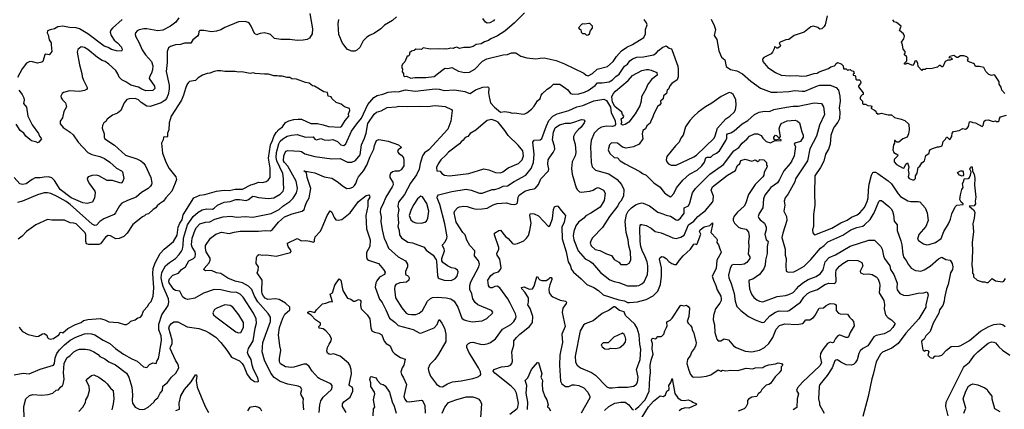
# Model space of a CAD drawing. Extents: x 1678759 to 1859541, y 384609 to 522867.
# Tile 302 of 466: x 1760663 to 1772378, y 477622 to 482252. Entities that reach past the tile are written whole.
import ezdxf

# ---------------------------------------------------------------- set-up
doc = ezdxf.new("R2010")
doc.units = 0

msp = doc.modelspace()

# ---------------------------------------------------------------- linework, layer by layer
at = {"layer": '0CON20XD'}
for points in [[(1766670, 482335), (1766551, 482215), (1766434, 482115), (1766349, 482061), (1766267, 482025), (1766242, 482005), (1766195, 481990), (1766155, 481964), (1766094, 481956), (1766060, 481935), (1766015, 481923), (1765947, 481923), (1765895, 481912), (1765865, 481927), (1765835, 481918), (1765825, 481912), (1765794, 481916), (1765745, 481902), (1765725, 481908), (1765705, 481902), (1765645, 481907), (1765545, 481902), (1765465, 481918), (1765442, 481898), (1765378, 481902), (1765355, 481888), (1765325, 481880), (1765302, 481858), (1765300, 481835), (1765285, 481820), (1765272, 481818), (1765245, 481750), (1765217, 481723), (1765208, 481705), (1765208, 481685), (1765218, 481665), (1765212, 481632), (1765230, 481615), (1765228, 481595), (1765232, 481585), (1765245, 481578), (1765265, 481583), (1765315, 481559)], [(1762558, 482275), (1762521, 482225), (1762455, 482176), (1762365, 482129), (1762305, 482121), (1762175, 482145), (1762140, 482145), (1762085, 482133), (1762061, 482119), (1762040, 482095), (1762038, 482075), (1762045, 482047), (1762080, 481985), (1762118, 481895), (1762160, 481835), (1762230, 481755), (1762245, 481705), (1762242, 481658), (1762231, 481619), (1762206, 481575), (1762204, 481555), (1762265, 481464), (1762271, 481435), (1762245, 481412), (1762165, 481408), (1762115, 481425), (1762075, 481450), (1761985, 481475), (1761925, 481514), (1761876, 481536), (1761848, 481568), (1761831, 481611), (1761807, 481647), (1761723, 481725), (1761681, 481755), (1761645, 481769), (1761587, 481805), (1761475, 481900), (1761435, 481922), (1761395, 481930), (1761355, 481899), (1761346, 481865), (1761374, 481715), (1761402, 481615), (1761406, 481576), (1761423, 481533), (1761466, 481445), (1761467, 481433), (1761458, 481422), (1761435, 481410), (1761375, 481401), (1761255, 481409), (1761185, 481388), (1761166, 481374), (1761154, 481345), (1761156, 481325), (1761171, 481301), (1761206, 481266), (1761220, 481215), (1761188, 481162), (1761173, 481087), (1761144, 481045), (1761146, 481015), (1761181, 480971), (1761265, 480917), (1761298, 480885), (1761358, 480795), (1761475, 480676), (1761520, 480650), (1761615, 480625), (1761673, 480603), (1761735, 480558), (1761815, 480489), (1761875, 480456), (1761885, 480443), (1761900, 480365), (1761891, 480335), (1761875, 480313), (1761865, 480310), (1761767, 480343), (1761702, 480342), (1761605, 480396), (1761575, 480404), (1761525, 480402), (1761476, 480385), (1761464, 480365), (1761468, 480345), (1761492, 480302), (1761555, 480215), (1761560, 480195), (1761554, 480136), (1761527, 480085), (1761465, 480068), (1761415, 480074), (1761275, 480137), (1761145, 480235), (1761075, 480341), (1761043, 480373), (1761005, 480383), (1760955, 480382), (1760905, 480373), (1760845, 480373), (1760811, 480355), (1760738, 480302), (1760695, 480294), (1760665, 480302), (1760595, 480376)], [(1764114, 482325), (1764148, 482145), (1764143, 482085), (1764112, 482035), (1764085, 482019), (1764035, 482008), (1763965, 482006), (1763876, 482016), (1763768, 482018), (1763695, 482030), (1763645, 482076), (1763625, 482086), (1763575, 482095), (1763525, 482090), (1763501, 482079), (1763485, 482074), (1763457, 482087), (1763416, 482176), (1763397, 482207), (1763380, 482220), (1763345, 482232), (1763266, 482226), (1763105, 482159), (1763057, 482133), (1763003, 482117), (1762945, 482110), (1762855, 482126), (1762805, 482123), (1762796, 482114), (1762792, 482078), (1762779, 482055), (1762722, 482015), (1762697, 481973), (1762625, 481974), (1762575, 481959), (1762515, 481952), (1762458, 481935), (1762435, 481918), (1762416, 481875), (1762419, 481745), (1762405, 481635), (1762443, 481475), (1762442, 481428), (1762431, 481365), (1762410, 481315), (1762395, 481295), (1762345, 481263), (1762215, 481222), (1762176, 481226), (1762109, 481269), (1762075, 481299), (1762035, 481316), (1761965, 481312), (1761937, 481305), (1761904, 481265), (1761865, 481174), (1761825, 481141), (1761765, 481118), (1761705, 481072), (1761686, 481044), (1761664, 481026), (1761649, 480995), (1761643, 480965), (1761669, 480895), (1761668, 480855), (1761677, 480835), (1761791, 480761), (1761923, 480643), (1762057, 480597), (1762104, 480574), (1762132, 480552), (1762155, 480525), (1762222, 480375), (1762236, 480315), (1762232, 480295), (1762219, 480275), (1762190, 480245), (1762112, 480198), (1762047, 480143), (1761945, 480104), (1761879, 480071), (1761850, 480040), (1761801, 479955), (1761785, 479939), (1761663, 479887), (1761616, 479854), (1761575, 479810), (1761555, 479807), (1761525, 479822), (1761265, 480055), (1761215, 480093), (1761110, 480150), (1761035, 480186), (1760995, 480194), (1760955, 480193), (1760875, 480172), (1760695, 480097), (1760635, 480081)], [(1761880, 482255), (1761765, 482152), (1761745, 482125), (1761740, 482105), (1761750, 482065), (1761785, 482011), (1761826, 481976), (1761872, 481925), (1761882, 481895), (1761875, 481880), (1761815, 481882), (1761755, 481900), (1761715, 481924), (1761669, 481939), (1761475, 482085), (1761375, 482143), (1761335, 482155), (1761255, 482158), (1761175, 482175), (1761115, 482168), (1761075, 482146), (1761025, 482134), (1760995, 482120), (1760989, 482095), (1761002, 482072), (1761012, 482015), (1761036, 481976), (1761039, 481955), (1761044, 481875), (1761035, 481857), (1761014, 481836), (1760975, 481841), (1760963, 481835), (1760937, 481755), (1760925, 481747), (1760875, 481737), (1760815, 481753), (1760785, 481754), (1760743, 481737), (1760690, 481670), (1760638, 481565)], [(1765145, 482286), (1765098, 482242), (1765005, 482188), (1764959, 482145), (1764885, 482092), (1764825, 482065), (1764795, 482044), (1764750, 482000), (1764708, 481922), (1764675, 481889), (1764652, 481878), (1764615, 481878), (1764565, 481900), (1764505, 481975), (1764459, 482075), (1764451, 482205), (1764459, 482255)], [(1765315, 481559), (1765365, 481567), (1765495, 481564), (1765595, 481579), (1765704, 481666), (1765725, 481676), (1765755, 481674), (1765805, 481684), (1765885, 481641), (1765955, 481626), (1766015, 481630), (1766077, 481663), (1766171, 481759), (1766221, 481789), (1766416, 481834), (1766465, 481840), (1766515, 481860), (1766565, 481858), (1766625, 481818), (1766695, 481798), (1766805, 481789), (1766855, 481797), (1766905, 481798), (1767045, 481769), (1767145, 481729), (1767376, 481616), (1767402, 481592), (1767425, 481584), (1767477, 481615), (1767535, 481663), (1767655, 481697), (1767724, 481756), (1767765, 481815), (1767825, 481882), (1767885, 481928), (1767955, 481959), (1768088, 482042), (1768109, 482085), (1768110, 482135), (1768127, 482193), (1768121, 482215), (1768094, 482255)], [(1766314, 482256), (1766299, 482241), (1766255, 482215), (1766225, 482213), (1766206, 482225), (1766175, 482266)], [(1768890, 482260), (1768924, 482185), (1768942, 482135), (1768926, 482065), (1768956, 482016), (1768982, 481882), (1769015, 481808), (1769053, 481775), (1769070, 481695), (1769122, 481662), (1769195, 481646), (1769265, 481608), (1769361, 481521), (1769477, 481437), (1769605, 481391), (1769675, 481390), (1769815, 481398), (1769885, 481413), (1769973, 481403), (1770005, 481405), (1770155, 481466), (1770185, 481473), (1770305, 481473), (1770376, 481445)], [(1770272, 482298), (1770245, 482192), (1770235, 482173), (1770206, 482144), (1770185, 482141), (1770158, 482158), (1770106, 482174), (1770075, 482166), (1769995, 482106), (1769877, 482063), (1769815, 482019), (1769780, 482015), (1769710, 481985), (1769700, 481975), (1769716, 481946), (1769713, 481935), (1769684, 481914), (1769673, 481913), (1769658, 481928), (1769645, 481930), (1769640, 481905), (1769618, 481865), (1769605, 481848), (1769518, 481802), (1769502, 481785), (1769506, 481755), (1769565, 481685), (1769655, 481624), (1769725, 481595), (1769827, 481587), (1769905, 481590), (1769969, 481581), (1770025, 481585), (1770115, 481614), (1770152, 481618), (1770175, 481634), (1770285, 481671), (1770315, 481692), (1770357, 481703), (1770370, 481715), (1770375, 481730), (1770395, 481742), (1770437, 481727), (1770462, 481705), (1770465, 481670), (1770495, 481668), (1770515, 481650), (1770523, 481657), (1770545, 481660), (1770555, 481650), (1770585, 481640), (1770590, 481615), (1770580, 481605), (1770580, 481595), (1770598, 481588), (1770608, 481578), (1770612, 481545), (1770625, 481538), (1770655, 481538), (1770665, 481530), (1770670, 481515), (1770667, 481495), (1770642, 481465), (1770642, 481455), (1770700, 481385), (1770700, 481365), (1770685, 481360), (1770670, 481345), (1770662, 481325), (1770665, 481310), (1770690, 481285), (1770690, 481255), (1770698, 481248), (1770725, 481250), (1770755, 481232), (1770798, 481228), (1770800, 481215), (1770792, 481202), (1770835, 481178), (1770848, 481165), (1770855, 481140), (1770865, 481140), (1770875, 481130), (1770915, 481142), (1770998, 481122), (1771035, 481122), (1771072, 481092), (1771152, 481072), (1771194, 481054), (1771242, 481012), (1771248, 480945), (1771238, 480895), (1771222, 480858), (1771172, 480835), (1771125, 480798), (1771098, 480798), (1771080, 480815), (1771070, 480815), (1771070, 480785), (1771058, 480765), (1771053, 480705), (1771063, 480675), (1771112, 480645), (1771109, 480631), (1771071, 480595), (1771066, 480585), (1771069, 480565), (1771095, 480530), (1771175, 480486), (1771185, 480490), (1771206, 480535), (1771225, 480552), (1771244, 480505), (1771235, 480465), (1771243, 480425), (1771235, 480383), (1771245, 480366), (1771265, 480356), (1771285, 480348)], [(1772384, 481375), (1772347, 481415), (1772342, 481452), (1772319, 481485), (1772318, 481515), (1772305, 481534), (1772265, 481592), (1772255, 481598), (1772225, 481590), (1772195, 481602), (1772157, 481635), (1772134, 481684), (1772085, 481698), (1772036, 481696), (1772024, 481724), (1772012, 481732), (1771947, 481757), (1771940, 481775), (1771950, 481785), (1771950, 481795), (1771933, 481813), (1771895, 481823), (1771855, 481823), (1771825, 481802), (1771815, 481802), (1771776, 481826), (1771730, 481815), (1771720, 481805), (1771745, 481800), (1771760, 481785), (1771735, 481772), (1771705, 481770), (1771674, 481756), (1771645, 481692), (1771635, 481692), (1771615, 481710), (1771605, 481710), (1771585, 481688), (1771505, 481668), (1771448, 481672), (1771435, 481662), (1771405, 481660), (1771395, 481650), (1771352, 481695), (1771350, 481735), (1771335, 481762), (1771315, 481760), (1771307, 481733), (1771285, 481710), (1771235, 481732), (1771218, 481732), (1771206, 481724), (1771190, 481725), (1771190, 481735), (1771217, 481763), (1771220, 481805), (1771216, 481816), (1771190, 481835), (1771190, 481845), (1771200, 481855), (1771200, 481875), (1771173, 481903), (1771167, 481955), (1771153, 481985), (1771183, 482025), (1771189, 482055), (1771178, 482085), (1771132, 482125), (1771150, 482175), (1771095, 482218), (1771067, 482227), (1771053, 482253)], [(1767408, 482068), (1767425, 482072), (1767442, 482085), (1767456, 482124), (1767478, 482152), (1767477, 482175), (1767446, 482206), (1767435, 482209), (1767385, 482198), (1767365, 482203), (1767348, 482195), (1767313, 482155), (1767325, 482140), (1767338, 482138), (1767343, 482103), (1767358, 482088), (1767387, 482087), (1767408, 482068)], [(1764675, 481014), (1764729, 481081), (1764805, 481245), (1764875, 481329), (1764915, 481350), (1764985, 481366), (1765045, 481391), (1765125, 481400), (1765165, 481395), (1765255, 481420), (1765368, 481402), (1765605, 481430), (1765655, 481427), (1765715, 481411), (1765835, 481419), (1765958, 481398), (1766005, 481378), (1766024, 481376), (1766085, 481419), (1766175, 481451), (1766227, 481453), (1766239, 481449), (1766246, 481436), (1766242, 481385), (1766248, 481335), (1766266, 481266), (1766312, 481212), (1766385, 481153), (1766435, 481161), (1766482, 481155), (1766525, 481140), (1766555, 481146), (1766655, 481131), (1766675, 481133), (1766695, 481144), (1766751, 481189), (1766784, 481225), (1766825, 481290), (1766855, 481317), (1766869, 481355), (1766884, 481375), (1766937, 481425), (1766984, 481456), (1767015, 481488), (1767088, 481488), (1767185, 481419), (1767217, 481377), (1767245, 481368), (1767315, 481372), (1767385, 481392), (1767425, 481413), (1767509, 481471), (1767536, 481504), (1767595, 481503), (1767675, 481515), (1767715, 481537), (1767755, 481578), (1767795, 481605), (1767859, 481701), (1767895, 481725), (1767924, 481765), (1767955, 481788), (1768007, 481807), (1768085, 481812), (1768205, 481835), (1768235, 481853), (1768264, 481886), (1768316, 481925), (1768355, 481943), (1768390, 481915), (1768419, 481905), (1768428, 481888), (1768492, 481702), (1768498, 481665), (1768498, 481572), (1768484, 481536), (1768424, 481495), (1768399, 481465), (1768383, 481427), (1768365, 481418), (1768360, 481375), (1768323, 481347), (1768318, 481312), (1768287, 481285), (1768292, 481255), (1768275, 481238), (1768254, 481225), (1768208, 481135), (1768194, 481086), (1768175, 481060), (1768166, 481024), (1768125, 480993), (1768108, 480955), (1768078, 480935), (1768071, 480895), (1768077, 480835), (1768035, 480774), (1767965, 480740), (1767877, 480727), (1767835, 480739), (1767775, 480786), (1767705, 480787), (1767680, 480765), (1767666, 480706), (1767685, 480664), (1767735, 480616), (1767775, 480612), (1767809, 480575), (1767865, 480539), (1768040, 480450), (1768075, 480423), (1768115, 480404), (1768208, 480315), (1768285, 480261), (1768303, 480235), (1768335, 480196), (1768365, 480171), (1768405, 480149), (1768415, 480150), (1768445, 480186), (1768479, 480255), (1768555, 480347), (1768634, 480415), (1768725, 480466), (1768780, 480515), (1768810, 480560), (1768828, 480612), (1768842, 480618), (1768885, 480619), (1768913, 480647), (1768953, 480667), (1768988, 480695), (1769065, 480815), (1769075, 480845), (1769076, 480885), (1769083, 480897), (1769125, 480908), (1769165, 480932), (1769258, 481015), (1769327, 481053), (1769405, 481124), (1769462, 481155), (1769525, 481164), (1769585, 481162), (1769635, 481184), (1769785, 481214), (1769865, 481224), (1769925, 481223), (1770115, 481264), (1770205, 481256), (1770228, 481215), (1770239, 481125), (1770180, 481000), (1770142, 480868), (1770066, 480716), (1770035, 480575), (1769892, 480362), (1769884, 480325), (1769806, 480184), (1769769, 480135), (1769759, 480095), (1769766, 480046), (1769756, 479975), (1769785, 479915), (1769791, 479865), (1769742, 479715), (1769733, 479665), (1769769, 479525), (1769770, 479455), (1769784, 479415), (1769778, 479325), (1769784, 479265), (1769805, 479250), (1769875, 479256), (1769915, 479274), (1769995, 479324), (1770078, 479402), (1770192, 479538), (1770235, 479568), (1770278, 479612), (1770457, 479693), (1770554, 479755), (1770623, 479783), (1770695, 479800), (1770715, 479813), (1770781, 479879), (1770830, 479955), (1770887, 480093), (1770898, 480102), (1770915, 480102), (1771004, 480034), (1771030, 480005), (1771046, 479975), (1771058, 479935), (1771067, 479857), (1771103, 479815), (1771104, 479745), (1771147, 479625), (1771158, 479575), (1771169, 479465), (1771184, 479424), (1771211, 479391), (1771235, 479345), (1771271, 479301), (1771323, 479273), (1771356, 479266), (1771385, 479264), (1771425, 479279), (1771495, 479322), (1771595, 479412), (1771635, 479428), (1771682, 479402), (1771735, 479394), (1771756, 479355), (1771764, 479315), (1771762, 479285), (1771738, 479245), (1771710, 479105), (1771689, 479055), (1771666, 478945), (1771664, 478905), (1771646, 478855), (1771608, 478805), (1771598, 478765), (1771530, 478645), (1771495, 478547), (1771446, 478494), (1771426, 478455), (1771397, 478435), (1771393, 478425), (1771407, 478327), (1771425, 478312), (1771446, 478324), (1771469, 478319), (1771479, 478305), (1771470, 478265), (1771495, 478238), (1771529, 478231), (1771540, 478235), (1771540, 478245), (1771555, 478258), (1771595, 478252), (1771636, 478264), (1771690, 478325), (1771745, 478366), (1771839, 478371), (1771861, 478379), (1771965, 478441), (1772095, 478549), (1772195, 478605), (1772252, 478628), (1772325, 478636), (1772365, 478624), (1772387, 478607)], [(1761025, 478457), (1761065, 478464), (1761130, 478505), (1761145, 478536), (1761155, 478539), (1761175, 478530), (1761235, 478581), (1761325, 478630), (1761395, 478653), (1761423, 478677), (1761475, 478690), (1761620, 478700), (1761674, 478684), (1761725, 478661), (1761835, 478654), (1761911, 478631), (1761935, 478630), (1761962, 478645), (1761985, 478668), (1762035, 478686), (1762070, 478710), (1762100, 478715), (1762116, 478735), (1762137, 478793), (1762185, 478842), (1762205, 478878), (1762228, 478902), (1762249, 478965), (1762260, 479065), (1762245, 479235), (1762252, 479295), (1762273, 479363), (1762333, 479475), (1762383, 479525), (1762494, 479616), (1762537, 479693), (1762550, 479785), (1762567, 479833), (1762594, 479875), (1762609, 479935), (1762736, 480135), (1762805, 480167), (1762865, 480174), (1763005, 480215), (1763095, 480225), (1763155, 480224), (1763225, 480239), (1763315, 480238), (1763411, 480289), (1763455, 480303), (1763505, 480320), (1763555, 480319), (1763595, 480330), (1763619, 480345), (1763641, 480375), (1763642, 480488), (1763623, 480605), (1763648, 480765), (1763672, 480815), (1763687, 480865), (1763715, 480911), (1763744, 480946), (1763789, 480981), (1763825, 481029), (1763865, 481050), (1763925, 481066), (1763975, 481072), (1764015, 481069), (1764125, 481020), (1764207, 481017), (1764273, 481003), (1764335, 480983), (1764475, 480974), (1764492, 480985), (1764535, 481054), (1764577, 481105), (1764573, 481135), (1764590, 481175), (1764585, 481198), (1764526, 481216), (1764487, 481247), (1764429, 481269), (1764378, 481315), (1764370, 481335), (1764332, 481345), (1764325, 481388), (1764280, 481395), (1764171, 481461), (1764145, 481467), (1764105, 481500), (1764065, 481507), (1763956, 481546), (1763901, 481551), (1763875, 481567), (1763845, 481567), (1763785, 481583), (1763745, 481580), (1763725, 481587), (1763685, 481587), (1763625, 481607), (1763576, 481604), (1763465, 481613), (1763445, 481620), (1763405, 481614), (1763305, 481633), (1763265, 481627), (1763225, 481637), (1763105, 481637), (1763055, 481646), (1763015, 481643), (1762975, 481637), (1762925, 481617), (1762895, 481613), (1762836, 481594), (1762785, 481561), (1762755, 481531), (1762685, 481517), (1762666, 481504), (1762650, 481480), (1762637, 481433), (1762613, 481355), (1762586, 481295), (1762466, 481105), (1762443, 481025), (1762437, 480945), (1762421, 480905), (1762420, 480865), (1762415, 480858), (1762385, 480862), (1762372, 480855), (1762370, 480825), (1762351, 480785), (1762362, 480665), (1762405, 480552), (1762443, 480483), (1762520, 480385), (1762527, 480355), (1762512, 480308), (1762474, 480215), (1762403, 480137), (1762375, 480095), (1762325, 480064), (1762300, 480040), (1762284, 480016), (1762249, 479995), (1762195, 479944), (1762165, 479937), (1762149, 479921), (1762125, 479911), (1762010, 479820), (1761941, 479715), (1761900, 479675), (1761845, 479650), (1761806, 479646), (1761745, 479682), (1761715, 479688), (1761685, 479666), (1761625, 479589), (1761605, 479581), (1761535, 479579), (1761485, 479579), (1761459, 479589), (1761451, 479615), (1761449, 479695), (1761440, 479720), (1761335, 479826), (1761305, 479835), (1761265, 479838), (1761195, 479869), (1761045, 479868), (1760995, 479879), (1760855, 479814), (1760744, 479736), (1760691, 479679), (1760645, 479643)], [(1767835, 480998), (1767823, 481005), (1767820, 481015), (1767829, 481035), (1767821, 481075), (1767847, 481095), (1767850, 481105), (1767834, 481125), (1767829, 481155), (1767745, 481220), (1767715, 481274), (1767710, 481335), (1767725, 481370), (1767752, 481405), (1767902, 481528), (1767955, 481591), (1768065, 481647), (1768120, 481660), (1768145, 481659), (1768175, 481654), (1768244, 481624), (1768247, 481595), (1768180, 481540), (1768133, 481477), (1768118, 481435), (1768063, 481335), (1768058, 481285), (1768040, 481230), (1767987, 481133), (1767911, 481035), (1767865, 481005), (1767835, 480998)], [(1760654, 481415), (1760690, 481365), (1760710, 481325), (1760717, 481295), (1760707, 481255), (1760742, 481212), (1760759, 481105), (1760811, 481001), (1760885, 480900), (1760897, 480867), (1760922, 480835), (1760890, 480795), (1760875, 480790), (1760867, 480797), (1760805, 480814), (1760785, 480829), (1760735, 480869), (1760711, 480905), (1760667, 480937), (1760619, 481009)], [(1770376, 481445), (1770407, 481415), (1770423, 481345), (1770427, 481285), (1770415, 481205), (1770422, 481155), (1770417, 481073), (1770399, 481035), (1770358, 480985), (1770342, 480955), (1770316, 480875), (1770307, 480775), (1770286, 480715), (1770252, 480655), (1770229, 480571), (1770193, 480497), (1770123, 480395), (1770118, 480185), (1770122, 480048), (1770107, 479937), (1770107, 479793), (1770096, 479755), (1770099, 479719), (1770115, 479698), (1770125, 479697), (1770325, 479775), (1770435, 479837), (1770510, 479870), (1770558, 479905), (1770629, 479935), (1770659, 479955), (1770715, 480020), (1770748, 480092), (1770760, 480135), (1770762, 480225), (1770771, 480299), (1770799, 480405), (1770815, 480435), (1770825, 480442), (1770845, 480441), (1770875, 480423), (1770996, 480336), (1771035, 480301), (1771114, 480184), (1771142, 480152), (1771230, 480100), (1771265, 480092), (1771355, 480091), (1771375, 480086), (1771437, 480017), (1771459, 479955), (1771471, 479865), (1771445, 479794), (1771362, 479698), (1771346, 479645), (1771358, 479628), (1771415, 479590), (1771455, 479578), (1771485, 479579), (1771560, 479605), (1771625, 479652), (1771660, 479735), (1771714, 479826), (1771738, 479882), (1771755, 479945), (1771795, 480028), (1771815, 480047), (1771890, 480055), (1771890, 480065), (1771864, 480085), (1771850, 480115), (1771855, 480170), (1771871, 480235), (1771887, 480257), (1771882, 480305), (1771897, 480333), (1771900, 480360), (1771947, 480363), (1771963, 480375), (1771976, 480405), (1771983, 480445), (1771967, 480475), (1771974, 480495), (1771985, 480504), (1771995, 480502), (1772001, 480451), (1772018, 480415), (1772028, 480365), (1772023, 480285), (1772041, 480145), (1772031, 480095), (1772034, 480065), (1772029, 480051), (1772018, 480042), (1771960, 480035), (1772012, 479992), (1772027, 479965), (1772021, 479895), (1772003, 479825), (1772013, 479735), (1771994, 479604), (1772000, 479505), (1771990, 479335), (1772001, 479285), (1772001, 479241), (1772010, 479225), (1772013, 479195), (1772056, 479156), (1772115, 479138), (1772145, 479137), (1772167, 479127), (1772185, 479130)], [(1763955, 480195), (1763966, 480225), (1763968, 480252), (1763952, 480335), (1763855, 480510), (1763812, 480555), (1763801, 480575), (1763805, 480635), (1763820, 480675), (1763832, 480688), (1763855, 480698), (1763995, 480690), (1764015, 480684), (1764055, 480660), (1764175, 480625), (1764375, 480600), (1764475, 480603), (1764565, 480558), (1764615, 480559), (1764660, 480580), (1764712, 480645), (1764730, 480765), (1764766, 480844), (1764784, 480904), (1764803, 481017), (1764881, 481129), (1764907, 481153), (1764965, 481170), (1765035, 481208), (1765143, 481217), (1765175, 481226), (1765275, 481219), (1765425, 481226), (1765515, 481220), (1765605, 481232), (1765725, 481222), (1765801, 481185), (1765809, 481175), (1765791, 481045), (1765755, 480953), (1765529, 480705), (1765480, 480670), (1765455, 480635), (1765429, 480545), (1765416, 480475), (1765383, 480407), (1765311, 480309), (1765243, 480175), (1765168, 480085), (1765160, 480035), (1765172, 479995), (1765162, 479935), (1765170, 479835), (1765163, 479795), (1765178, 479745), (1765182, 479695), (1765205, 479659), (1765280, 479610), (1765335, 479599), (1765475, 479549), (1765499, 479515), (1765582, 479452), (1765617, 479397), (1765621, 479381), (1765635, 479210), (1765642, 479185), (1765654, 479175), (1765715, 479157), (1765795, 479151), (1765845, 479175), (1765868, 479205), (1765878, 479255), (1765871, 479275), (1765845, 479295), (1765800, 479305), (1765754, 479325), (1765697, 479365), (1765686, 479385), (1765686, 479415), (1765719, 479505), (1765715, 479530), (1765693, 479563), (1765692, 479575), (1765725, 479612), (1765746, 479654), (1765748, 479672), (1765723, 479825), (1765661, 480055), (1765631, 480135), (1765633, 480155), (1765645, 480169), (1765805, 480211), (1765975, 480237), (1766035, 480228), (1766135, 480190), (1766165, 480190), (1766284, 480236), (1766315, 480236), (1766369, 480251), (1766415, 480275), (1766465, 480276), (1766545, 480330), (1766686, 480404), (1766749, 480485), (1766775, 480555), (1766784, 480655), (1766767, 480795), (1766785, 480822), (1766855, 480826), (1766875, 480842), (1766930, 480990), (1766960, 481055), (1767006, 481104), (1767057, 481133), (1767195, 481172), (1767292, 481218), (1767365, 481231), (1767495, 481288), (1767615, 481307), (1767645, 481291), (1767691, 481211), (1767702, 481145), (1767746, 481055), (1767750, 481005), (1767740, 480990), (1767715, 480982), (1767645, 480987), (1767585, 480974), (1767549, 480955), (1767497, 480905), (1767464, 480815), (1767455, 480745), (1767462, 480555), (1767475, 480503), (1767515, 480464), (1767671, 480421), (1767771, 480355), (1767825, 480294), (1767851, 480235), (1767846, 480154), (1767814, 480096), (1767794, 480075), (1767779, 480041), (1767682, 479915), (1767597, 479783), (1767479, 479661), (1767457, 479625), (1767452, 479598), (1767461, 479565), (1767510, 479520), (1767565, 479509), (1767645, 479469), (1767705, 479448), (1767735, 479403), (1767790, 479370), (1767815, 479344), (1767888, 479342), (1767915, 479357), (1767936, 479394), (1767932, 479495), (1767910, 479565), (1767903, 479635), (1767880, 479725), (1767868, 479855), (1767882, 479938), (1767904, 479975), (1767944, 480016), (1767990, 480050), (1768032, 480069), (1768065, 480076), (1768083, 480073), (1768155, 480040), (1768255, 479963), (1768316, 479946), (1768355, 479928), (1768405, 479919), (1768475, 479872), (1768495, 479870), (1768525, 479895), (1768568, 479952), (1768568, 480015), (1768619, 480041), (1768636, 480075), (1768667, 480193), (1768704, 480246), (1768873, 480415), (1769035, 480532), (1769161, 480695), (1769218, 480735), (1769258, 480785), (1769317, 480835), (1769345, 480867), (1769405, 480894), (1769446, 480894), (1769486, 480875), (1769506, 480845), (1769545, 480806), (1769595, 480789), (1769645, 480814), (1769722, 480815), (1769722, 480825), (1769705, 480833), (1769655, 480820), (1769634, 480834), (1769636, 480855), (1769655, 480880), (1769668, 480878), (1769695, 480850), (1769705, 480850), (1769716, 480866), (1769700, 480955), (1769706, 480985), (1769723, 481017), (1769795, 481049), (1769888, 481058), (1769918, 481048), (1769942, 481025), (1769970, 480920), (1769985, 480882), (1769985, 480855), (1769953, 480805), (1769887, 480785), (1769876, 480775), (1769895, 480745), (1769877, 480635), (1769851, 480575), (1769832, 480545), (1769754, 480455), (1769705, 480355), (1769678, 480315), (1769601, 480259), (1769528, 480165), (1769512, 480125), (1769504, 480015), (1769462, 479948), (1769450, 479915), (1769456, 479895), (1769475, 479873), (1769525, 479835), (1769544, 479785), (1769544, 479755), (1769530, 479705), (1769544, 479635), (1769564, 479624), (1769568, 479615), (1769556, 479555), (1769558, 479475), (1769536, 479395), (1769533, 479335), (1769515, 479293), (1769464, 479225), (1769385, 479169), (1769343, 479155), (1769338, 479145), (1769347, 479055), (1769370, 478990), (1769399, 478949), (1769435, 478921), (1769465, 478906), (1769505, 478900), (1769675, 478964), (1769775, 478975), (1769815, 478987), (1769865, 479010), (1769906, 479054), (1769933, 479087), (1769980, 479125), (1770045, 479163), (1770139, 479201), (1770190, 479235), (1770222, 479278), (1770245, 479375), (1770294, 479425), (1770371, 479459), (1770545, 479561), (1770765, 479630), (1770835, 479630), (1770908, 479555), (1770924, 479525), (1770940, 479445), (1770953, 479413), (1771015, 479325), (1771024, 479285), (1771065, 479225), (1771105, 479122), (1771099, 479065), (1771105, 479040), (1771135, 478998), (1771177, 478977), (1771225, 478974), (1771355, 479003), (1771415, 479006), (1771459, 479019), (1771474, 478984), (1771445, 478865), (1771443, 478835), (1771362, 478698), (1771206, 478525), (1771114, 478405), (1771040, 478350), (1770929, 478301), (1770905, 478275), (1770852, 478185), (1770819, 478035), (1770802, 477985), (1770760, 477775), (1770693, 477537)], [(1768415, 480522), (1768475, 480524), (1768685, 480622), (1768715, 480643), (1768924, 480846), (1768939, 480871), (1768967, 480965), (1769065, 481073), (1769111, 481105), (1769165, 481154), (1769179, 481181), (1769186, 481236), (1769182, 481305), (1769152, 481362), (1769131, 481381), (1769105, 481386), (1769010, 481340), (1768898, 481262), (1768822, 481218), (1768735, 481155), (1768683, 481107), (1768636, 481054), (1768585, 480978), (1768558, 480882), (1768530, 480845), (1768511, 480795), (1768465, 480754), (1768361, 480625), (1768356, 480585), (1768362, 480565), (1768381, 480541), (1768415, 480522)], [(1764045, 477615), (1764036, 477705), (1764038, 477745), (1764011, 477795), (1764009, 477815), (1764019, 477855), (1764003, 477883), (1763975, 477896), (1763855, 477920), (1763761, 477951), (1763690, 478000), (1763650, 478050), (1763577, 478207), (1763546, 478305), (1763554, 478416), (1763646, 478665), (1763645, 478715), (1763620, 478760), (1763495, 478899), (1763458, 478965), (1763425, 479045), (1763385, 479085), (1763315, 479125), (1763225, 479145), (1763140, 479180), (1763055, 479234), (1763005, 479244), (1762945, 479270), (1762875, 479269), (1762860, 479275), (1762854, 479285), (1762856, 479295), (1762918, 479362), (1762930, 479395), (1762927, 479417), (1762883, 479495), (1762873, 479535), (1762872, 479568), (1762931, 479655), (1762995, 479703), (1763065, 479727), (1763155, 479710), (1763215, 479728), (1763285, 479737), (1763505, 479740), (1763585, 479748), (1763647, 479743), (1763672, 479758), (1763741, 479845), (1763815, 479911), (1763905, 479946), (1764025, 479977), (1764046, 479995), (1764060, 480035), (1764075, 480079), (1764107, 480135), (1764127, 480245), (1764083, 480375), (1764074, 480434), (1764042, 480458), (1764175, 480433), (1764286, 480386), (1764375, 480368), (1764441, 480331), (1764515, 480268), (1764555, 480248), (1764595, 480249), (1764628, 480262), (1764648, 480282), (1764663, 480307), (1764677, 480355), (1764693, 480385), (1764754, 480455), (1764795, 480525), (1764833, 480627), (1764875, 480714), (1764884, 480756), (1764910, 480815), (1764935, 480829), (1765047, 480807), (1765170, 480765), (1765204, 480735), (1765164, 480705), (1765159, 480685), (1765175, 480664), (1765204, 480644), (1765218, 480628), (1765228, 480609), (1765235, 480575), (1765232, 480515), (1765203, 480467), (1765175, 480452), (1765125, 480452), (1765097, 480443), (1765076, 480425), (1765065, 480405), (1765065, 480375), (1765101, 480321), (1765105, 480290), (1765095, 480265), (1765018, 480145), (1764985, 480055), (1764956, 480004), (1764952, 479965), (1764962, 479905), (1764958, 479855), (1764975, 479755), (1765000, 479650), (1765017, 479625), (1765050, 479535), (1765165, 479434), (1765254, 479385), (1765278, 479345), (1765278, 479315), (1765255, 479260), (1765253, 479233), (1765259, 479219), (1765275, 479213), (1765290, 479200), (1765296, 479185), (1765291, 479155), (1765265, 479132), (1765185, 479123), (1765140, 479105), (1765127, 479085), (1765121, 479055), (1765136, 478945), (1765208, 478828), (1765263, 478765), (1765284, 478754), (1765325, 478747), (1765375, 478750), (1765416, 478765), (1765455, 478796), (1765515, 478906), (1765551, 478939), (1765575, 478951), (1765635, 478955), (1765738, 478945), (1765793, 478933), (1765833, 478905), (1765876, 478835), (1765925, 478703), (1765950, 478685), (1765975, 478676), (1766045, 478660), (1766167, 478673), (1766221, 478699), (1766290, 478765), (1766294, 478775), (1766275, 478794), (1766113, 478863), (1766082, 478892), (1766053, 478935), (1766043, 478995), (1766018, 479045), (1766019, 479095), (1766031, 479135), (1766125, 479315), (1766132, 479345), (1766121, 479385), (1766076, 479446), (1766077, 479505), (1766020, 479570), (1765983, 479633), (1765963, 479695), (1765935, 479725), (1765855, 479845), (1765834, 479955), (1765841, 479979), (1765871, 480015), (1765895, 480029), (1765945, 480038), (1765985, 480034), (1766045, 480012), (1766095, 480002), (1766166, 480004), (1766225, 480014), (1766298, 480052), (1766345, 480067), (1766455, 480075), (1766505, 480060), (1766555, 480054), (1766575, 480064), (1766584, 480076), (1766595, 480145), (1766607, 480165), (1766675, 480214), (1766735, 480235), (1766785, 480241), (1766799, 480251), (1766837, 480295), (1766865, 480361), (1766955, 480457), (1766958, 480475), (1766945, 480535), (1766952, 480585), (1766970, 480620), (1767012, 480675), (1767031, 480715), (1767028, 480748), (1767002, 480825), (1767014, 480915), (1767035, 480969), (1767085, 481004), (1767155, 481023), (1767215, 481024), (1767256, 481034), (1767347, 481066), (1767374, 481064), (1767387, 481045), (1767380, 481025), (1767343, 480975), (1767311, 480949), (1767271, 480905), (1767251, 480865), (1767251, 480835), (1767270, 480775), (1767281, 480675), (1767270, 480635), (1767235, 480565), (1767227, 480485), (1767237, 480415), (1767284, 480255), (1767295, 480235), (1767325, 480208), (1767345, 480202), (1767445, 480213), (1767485, 480225), (1767515, 480246), (1767545, 480257), (1767611, 480225), (1767629, 480189), (1767617, 480103), (1767570, 480025), (1767459, 479951), (1767400, 479920), (1767375, 479894), (1767310, 479845), (1767279, 479801), (1767255, 479735), (1767249, 479685), (1767255, 479635), (1767309, 479505), (1767391, 479411), (1767445, 479384), (1767480, 479360), (1767575, 479246), (1767685, 479159), (1767735, 479139), (1767790, 479130), (1767895, 479089), (1768005, 479089), (1768030, 479095), (1768065, 479111), (1768092, 479138), (1768132, 479225), (1768138, 479275), (1768137, 479325), (1768128, 479375), (1768106, 479435), (1768068, 479508), (1768053, 479555), (1768044, 479615), (1768040, 479775), (1768045, 479806), (1768055, 479818), (1768065, 479819), (1768115, 479807), (1768176, 479775), (1768225, 479735), (1768295, 479718), (1768391, 479681), (1768435, 479661), (1768475, 479653), (1768531, 479669), (1768568, 479692), (1768622, 479815), (1768685, 479858), (1768733, 479915), (1768822, 479985), (1768906, 480085), (1768913, 480105), (1768918, 480155), (1768890, 480225), (1768908, 480265), (1769085, 480403), (1769178, 480462), (1769199, 480515), (1769231, 480545), (1769245, 480579), (1769295, 480594), (1769375, 480571), (1769415, 480588), (1769445, 480568), (1769460, 480575), (1769465, 480590), (1769515, 480588), (1769550, 480555), (1769547, 480525), (1769555, 480510), (1769554, 480495), (1769520, 480440), (1769516, 480406), (1769505, 480384), (1769412, 480295), (1769335, 480174), (1769298, 480062), (1769283, 480035), (1769205, 479965), (1769164, 479916), (1769151, 479885), (1769152, 479865), (1769167, 479835), (1769215, 479787), (1769243, 479773), (1769305, 479763), (1769335, 479726), (1769344, 479675), (1769333, 479615), (1769339, 479555), (1769330, 479465), (1769351, 479435), (1769351, 479415), (1769315, 479365), (1769284, 479346), (1769233, 479337), (1769157, 479343), (1769137, 479335), (1769115, 479301), (1769096, 479215), (1769099, 479185), (1769130, 479115), (1769165, 478997), (1769175, 478905), (1769196, 478845), (1769245, 478796), (1769336, 478725), (1769414, 478684), (1769496, 478654), (1769522, 478658), (1769588, 478732), (1769655, 478776), (1769700, 478790), (1769795, 478788), (1769817, 478795), (1769952, 478895), (1769992, 478955), (1770035, 478998), (1770071, 479019), (1770155, 479045), (1770242, 479105), (1770289, 479119)], [(1765775, 480395), (1766005, 480425), (1766185, 480479), (1766245, 480467), (1766325, 480436), (1766385, 480434), (1766411, 480445), (1766475, 480490), (1766599, 480545), (1766640, 480585), (1766658, 480635), (1766650, 480695), (1766595, 480760), (1766475, 480876), (1766436, 480935), (1766355, 481034), (1766325, 481052), (1766275, 481067), (1766226, 481054), (1766176, 481014), (1766089, 480941), (1766021, 480899), (1765995, 480863), (1765965, 480851), (1765941, 480819), (1765915, 480801), (1765895, 480776), (1765765, 480679), (1765735, 480641), (1765675, 480585), (1765641, 480539), (1765622, 480495), (1765625, 480457), (1765665, 480451), (1765685, 480423), (1765717, 480405), (1765775, 480395)], [(1771285, 480348), (1771305, 480350), (1771320, 480365), (1771320, 480395), (1771342, 480428), (1771352, 480495), (1771375, 480510), (1771395, 480550), (1771430, 480575), (1771443, 480637), (1771483, 480665), (1771490, 480695), (1771501, 480709), (1771525, 480723), (1771585, 480740), (1771605, 480740), (1771640, 480755), (1771650, 480805), (1771679, 480831), (1771690, 480855), (1771700, 480855), (1771725, 480830), (1771735, 480832), (1771754, 480865), (1771756, 480904), (1771775, 480924), (1771840, 480935), (1771885, 480958), (1771915, 480953), (1771935, 480963), (1771952, 480985), (1771965, 481038), (1771975, 481042), (1772005, 481029), (1772035, 481027), (1772115, 480982), (1772128, 480995), (1772140, 481045), (1772153, 481057), (1772185, 481062), (1772245, 481042), (1772275, 481050), (1772283, 481043), (1772305, 481042), (1772318, 481052), (1772321, 481079), (1772331, 481099), (1772405, 481119)], [(1760595, 478030), (1760705, 478052), (1760777, 478043), (1760905, 478100), (1761065, 478145), (1761077, 478165), (1761083, 478235), (1761104, 478285), (1761135, 478327), (1761195, 478388), (1761265, 478445), (1761330, 478480), (1761435, 478517), (1761474, 478524), (1761515, 478520), (1761555, 478508), (1761654, 478445), (1761735, 478403), (1761802, 478345), (1761898, 478278), (1761995, 478223), (1762062, 478195), (1762135, 478128), (1762175, 478120), (1762207, 478153), (1762245, 478174), (1762288, 478165), (1762296, 478195), (1762313, 478225), (1762322, 478265), (1762351, 478445), (1762345, 478495), (1762320, 478565), (1762319, 478635), (1762355, 478745), (1762428, 478855), (1762439, 478895), (1762434, 478935), (1762370, 479080), (1762356, 479125), (1762347, 479185), (1762354, 479246), (1762397, 479325), (1762444, 479365), (1762517, 479413), (1762560, 479460), (1762589, 479501), (1762599, 479525), (1762607, 479573), (1762610, 479655), (1762658, 479815), (1762725, 479912), (1762788, 479965), (1762835, 479991), (1762884, 480006), (1762955, 480002), (1762977, 480013), (1763015, 480047), (1763097, 480083), (1763165, 480090), (1763235, 480115), (1763277, 480117), (1763358, 480105), (1763385, 480117), (1763435, 480154), (1763462, 480152), (1763505, 480138), (1763622, 480128), (1763685, 480134), (1763760, 480180), (1763798, 480215), (1763805, 480245), (1763802, 480315), (1763802, 480365), (1763793, 480425), (1763722, 480575), (1763715, 480615), (1763720, 480675), (1763744, 480776), (1763762, 480808), (1763792, 480835), (1763845, 480867), (1763895, 480880), (1763965, 480888), (1764065, 480855), (1764155, 480859), (1764175, 480833), (1764195, 480823), (1764245, 480842), (1764285, 480825), (1764335, 480822), (1764387, 480827), (1764445, 480805), (1764485, 480764), (1764521, 480759), (1764545, 480776), (1764611, 480929), (1764675, 481014)], [(1771875, 480394), (1771846, 480405), (1771820, 480435), (1771855, 480456), (1771882, 480455), (1771890, 480445), (1771891, 480409), (1771885, 480398), (1771875, 480394)], [(1760714, 477515), (1760710, 477655), (1760736, 477744), (1760780, 477785), (1760817, 477797), (1760925, 477788), (1761003, 477797), (1761055, 477814), (1761095, 477848), (1761125, 477854), (1761148, 477885), (1761172, 477905), (1761180, 477920), (1761192, 477978), (1761183, 478055), (1761193, 478165), (1761222, 478235), (1761265, 478262), (1761306, 478305), (1761344, 478325), (1761375, 478335), (1761445, 478338), (1761495, 478328), (1761545, 478305), (1761595, 478272), (1761615, 478251), (1761675, 478221), (1761724, 478185), (1761801, 478151), (1761935, 478051), (1761962, 478005), (1761995, 477885), (1762003, 477795), (1761999, 477725), (1762006, 477696), (1762038, 477648), (1762085, 477624), (1762119, 477619), (1762147, 477623), (1762192, 477648), (1762258, 477705), (1762276, 477734), (1762305, 477758), (1762333, 477815), (1762360, 477845), (1762367, 477895), (1762420, 477940), (1762469, 478005), (1762519, 478051), (1762555, 478115), (1762550, 478155), (1762515, 478206), (1762453, 478345), (1762455, 478361), (1762477, 478405), (1762478, 478445), (1762438, 478585), (1762445, 478612), (1762467, 478643), (1762495, 478661), (1762545, 478660), (1762655, 478603), (1762795, 478583), (1762875, 478555), (1762918, 478532), (1762995, 478477), (1763055, 478416), (1763129, 478325), (1763182, 478242), (1763276, 478196), (1763310, 478165), (1763329, 478135), (1763370, 478035), (1763408, 477985), (1763455, 477952), (1763495, 477948), (1763503, 477957), (1763498, 477995), (1763445, 478095), (1763427, 478147), (1763415, 478213), (1763382, 478272), (1763375, 478295), (1763385, 478345), (1763441, 478435), (1763463, 478585), (1763482, 478645), (1763478, 478695), (1763444, 478764), (1763322, 478955), (1763285, 478990), (1763245, 479010), (1763175, 479012), (1763055, 479041), (1762975, 479046), (1762848, 479002), (1762745, 478944), (1762665, 478928), (1762634, 478934), (1762604, 478954), (1762567, 479027), (1762515, 479034), (1762495, 479047), (1762440, 479125), (1762437, 479145), (1762445, 479173), (1762483, 479217), (1762551, 479239), (1762588, 479285), (1762634, 479316), (1762675, 479386), (1762732, 479415), (1762750, 479435), (1762755, 479465), (1762752, 479492), (1762715, 479547), (1762706, 479575), (1762715, 479655), (1762749, 479755), (1762766, 479784), (1762805, 479826), (1762875, 479845), (1762925, 479850), (1762985, 479882), (1763085, 479911), (1763175, 479918), (1763245, 479907), (1763345, 479915), (1763435, 479907), (1763655, 479950), (1763749, 479995), (1763795, 480035), (1763878, 480092), (1763917, 480133), (1763955, 480195)], [(1764225, 477585), (1764232, 477675), (1764246, 477724), (1764274, 477766), (1764372, 477855), (1764382, 477885), (1764380, 477905), (1764363, 477923), (1764235, 477982), (1764215, 477997), (1764144, 478075), (1764105, 478130), (1764075, 478156), (1764045, 478159), (1763925, 478121), (1763895, 478118), (1763827, 478127), (1763765, 478161), (1763754, 478185), (1763754, 478225), (1763769, 478325), (1763757, 478377), (1763742, 478505), (1763755, 478595), (1763792, 478705), (1763819, 478751), (1763876, 478805), (1763877, 478835), (1763827, 478885), (1763750, 478925), (1763705, 478934), (1763615, 478928), (1763585, 478942), (1763565, 478965), (1763548, 478995), (1763542, 479025), (1763549, 479155), (1763487, 479245), (1763500, 479275), (1763504, 479315), (1763476, 479355), (1763482, 479425), (1763491, 479449), (1763509, 479461), (1763555, 479454), (1763595, 479458), (1763715, 479440), (1763886, 479484), (1763892, 479505), (1763856, 479556), (1763848, 479585), (1763850, 479595), (1763965, 479651), (1764015, 479624), (1764068, 479628), (1764115, 479621), (1764153, 479607), (1764172, 479615), (1764169, 479635), (1764178, 479672), (1764239, 479735), (1764255, 479761), (1764322, 479925), (1764355, 479982), (1764375, 479964), (1764405, 479900), (1764425, 479874), (1764455, 479868), (1764495, 479878), (1764594, 479955), (1764695, 480093), (1764785, 480161), (1764815, 480169), (1764825, 480160), (1764829, 480145), (1764806, 480104), (1764804, 480035), (1764780, 479925), (1764789, 479765), (1764833, 479635), (1764830, 479555), (1764791, 479485), (1764789, 479435), (1764799, 479405), (1764814, 479394), (1764933, 479353), (1764992, 479285), (1765011, 479251), (1765002, 479225), (1764945, 479191), (1764911, 479149), (1764900, 479125), (1764894, 479075), (1764942, 478932), (1764975, 478892), (1765021, 478805), (1765064, 478705), (1765125, 478658), (1765167, 478617), (1765345, 478571), (1765415, 478530), (1765435, 478526), (1765595, 478589), (1765630, 478630), (1765642, 478662), (1765655, 478690), (1765687, 478647), (1765716, 478585), (1765735, 478515), (1765732, 478428), (1765645, 478275), (1765601, 478215), (1765541, 478155), (1765524, 478105), (1765531, 478065), (1765552, 478015), (1765622, 477922), (1765663, 477893), (1765695, 477888), (1765754, 477925), (1765811, 477949), (1765915, 477960), (1766053, 477987), (1766105, 478002), (1766143, 478025), (1766148, 478035), (1766144, 478065), (1766122, 478115), (1766028, 478268), (1766005, 478299), (1765982, 478355), (1765984, 478385), (1766003, 478405), (1766025, 478416), (1766055, 478418), (1766144, 478394), (1766185, 478392), (1766235, 478402), (1766264, 478415), (1766325, 478461), (1766406, 478574), (1766505, 478630), (1766542, 478665), (1766566, 478705), (1766569, 478725), (1766562, 478755), (1766498, 478885), (1766470, 478935), (1766375, 479066), (1766345, 479087), (1766315, 479081), (1766285, 479067), (1766265, 479066), (1766251, 479075), (1766239, 479095), (1766233, 479155), (1766270, 479210), (1766305, 479239), (1766359, 479255), (1766385, 479282), (1766390, 479305), (1766377, 479407), (1766343, 479455), (1766338, 479475), (1766364, 479525), (1766365, 479545), (1766313, 479695), (1766314, 479716), (1766365, 479746), (1766385, 479750), (1766445, 479676), (1766475, 479653), (1766525, 479593), (1766545, 479584), (1766587, 479593), (1766660, 479625), (1766694, 479655), (1766715, 479687), (1766734, 479745), (1766749, 479835), (1766731, 479925), (1766735, 479946), (1766765, 479950), (1766785, 479946), (1766835, 479921), (1766956, 479794), (1766965, 479797), (1766975, 479812), (1767001, 479889), (1767015, 479995), (1767025, 480027), (1767055, 480040), (1767065, 480037), (1767108, 479979), (1767157, 479927), (1767140, 479845), (1767113, 479785), (1767117, 479647), (1767163, 479495), (1767188, 479375), (1767211, 479335), (1767229, 479285), (1767251, 479251), (1767345, 479171), (1767410, 479105), (1767495, 479068), (1767548, 479035), (1767605, 478984), (1767791, 478921), (1767859, 478909), (1767895, 478889), (1767919, 478889), (1768015, 478898), (1768115, 478925), (1768201, 478969), (1768255, 479025), (1768288, 479105), (1768298, 479205), (1768300, 479305), (1768276, 479405), (1768282, 479425), (1768305, 479439), (1768325, 479432), (1768355, 479414), (1768388, 479379), (1768424, 479355), (1768455, 479341), (1768479, 479341), (1768512, 479395), (1768556, 479445), (1768645, 479526), (1768682, 479585), (1768695, 479589), (1768715, 479581), (1768725, 479589), (1768766, 479705), (1768752, 479735), (1768761, 479755), (1768805, 479790), (1768875, 479808), (1768905, 479838), (1768905, 479820), (1768886, 479725), (1768955, 479650), (1768961, 479635), (1768959, 479605), (1768977, 479575), (1768996, 479516), (1769011, 479495), (1769011, 479485), (1768959, 479395), (1768951, 479295), (1768903, 479205), (1768916, 479155), (1768945, 479095), (1768963, 479043), (1769005, 478965), (1769011, 478935), (1769008, 478915), (1768994, 478885), (1768943, 478815), (1768918, 478735), (1768915, 478685), (1768930, 478625), (1768932, 478535), (1768958, 478455), (1768975, 478434), (1769005, 478434), (1769045, 478458), (1769095, 478448), (1769135, 478401), (1769157, 478377), (1769188, 478358), (1769295, 478311), (1769375, 478303), (1769465, 478324), (1769523, 478355), (1769578, 478405), (1769622, 478475), (1769662, 478575), (1769705, 478618), (1769765, 478637), (1769915, 478631), (1769978, 478642), (1769990, 478650), (1770015, 478686), (1770065, 478684), (1770108, 478712), (1770125, 478731), (1770175, 478823), (1770225, 478829), (1770260, 478855), (1770305, 478878), (1770355, 478876), (1770369, 478869), (1770376, 478855), (1770378, 478795), (1770405, 478764), (1770425, 478756), (1770514, 478754), (1770535, 478718), (1770565, 478688), (1770582, 478665), (1770592, 478615), (1770544, 478536), (1770525, 478483), (1770515, 478474), (1770497, 478473), (1770425, 478504), (1770415, 478502), (1770397, 478493), (1770370, 478465), (1770345, 478414), (1770335, 478410), (1770305, 478421), (1770275, 478402), (1770218, 478332), (1770193, 478285), (1770188, 478245), (1770203, 478175), (1770185, 478137), (1769976, 477945), (1769916, 477875), (1769904, 477845), (1769931, 477805), (1769914, 477745), (1769908, 477642), (1769864, 477616)], [(1765445, 479833), (1765485, 479845), (1765502, 479858), (1765518, 479895), (1765529, 479975), (1765506, 480066), (1765455, 480146), (1765435, 480156), (1765396, 480125), (1765352, 480055), (1765322, 479998), (1765295, 479925), (1765317, 479875), (1765345, 479849), (1765375, 479837), (1765445, 479833)], [(1770289, 479119), (1770355, 479116), (1770369, 479125), (1770377, 479145), (1770372, 479245), (1770377, 479275), (1770416, 479324), (1770456, 479355), (1770515, 479390), (1770535, 479395), (1770635, 479391), (1770684, 479365), (1770694, 479325), (1770662, 479265), (1770669, 479245), (1770705, 479228), (1770765, 479230), (1770805, 479222), (1770855, 479198), (1770875, 479175), (1770893, 479125), (1770897, 479095), (1770890, 479005), (1770943, 478915), (1770952, 478868), (1770947, 478815), (1770966, 478746), (1770995, 478709), (1771034, 478684), (1771074, 478645), (1771074, 478635), (1771052, 478595), (1771017, 478553), (1770948, 478518), (1770855, 478499), (1770825, 478482), (1770754, 478376), (1770694, 478346), (1770664, 478316), (1770648, 478285), (1770629, 478211), (1770605, 478174), (1770582, 478155), (1770555, 478146), (1770495, 478151), (1770435, 478180), (1770395, 478208), (1770375, 478206), (1770363, 478197), (1770329, 478115), (1770270, 478025), (1770185, 477916), (1770176, 477894), (1770166, 477746), (1770180, 477695), (1770179, 477675), (1770236, 477575)], [(1764547, 477585), (1764505, 477656), (1764502, 477685), (1764520, 477710), (1764596, 477764), (1764627, 477835), (1764627, 477865), (1764619, 477885), (1764589, 477899), (1764584, 477914), (1764612, 478045), (1764608, 478095), (1764591, 478145), (1764575, 478169), (1764474, 478254), (1764395, 478280), (1764365, 478272), (1764345, 478276), (1764325, 478290), (1764319, 478315), (1764324, 478355), (1764343, 478397), (1764368, 478435), (1764371, 478465), (1764349, 478505), (1764305, 478556), (1764275, 478577), (1764227, 478585), (1764223, 478605), (1764243, 478625), (1764243, 478645), (1764184, 478685), (1764129, 478739), (1764093, 478765), (1764093, 478775), (1764105, 478783), (1764115, 478787), (1764175, 478773), (1764193, 478805), (1764265, 478874), (1764305, 478882), (1764355, 478904), (1764385, 478900), (1764355, 478990), (1764385, 479007), (1764413, 479097), (1764465, 479172), (1764482, 479155), (1764508, 479035), (1764555, 478953), (1764565, 478941), (1764601, 478931), (1764635, 478908), (1764655, 478908), (1764695, 478926), (1764715, 478920), (1764722, 478905), (1764716, 478854), (1764727, 478817), (1764799, 478745), (1764829, 478695), (1764840, 478590), (1764851, 478555), (1764885, 478537), (1764934, 478526), (1764971, 478505), (1765001, 478431), (1765024, 478404), (1765070, 478375), (1765099, 478309), (1765125, 478279), (1765195, 478238), (1765249, 478219), (1765234, 478146), (1765214, 478115), (1765196, 478065), (1765204, 478035), (1765231, 477995), (1765266, 477915), (1765235, 477775), (1765245, 477743), (1765266, 477716), (1765295, 477709), (1765445, 477731), (1765455, 477727), (1765482, 477665), (1765486, 477575)], [(1766495, 477562), (1766580, 477630), (1766589, 477645), (1766596, 477694), (1766574, 477815), (1766555, 477851), (1766512, 477895), (1766315, 478049), (1766296, 478075), (1766305, 478096), (1766395, 478127), (1766475, 478134), (1766502, 478148), (1766517, 478165), (1766528, 478195), (1766518, 478305), (1766542, 478385), (1766541, 478435), (1766572, 478475), (1766614, 478515), (1766729, 478605), (1766763, 478655), (1766770, 478725), (1766735, 478819), (1766709, 478865), (1766716, 478895), (1766716, 478945), (1766674, 479015), (1766636, 479055), (1766635, 479068), (1766665, 479076), (1766725, 479050), (1766765, 479054), (1766784, 479085), (1766815, 479198), (1766825, 479202), (1766836, 479176), (1766852, 479162), (1766875, 479153), (1766925, 479152), (1766959, 479171), (1766975, 479187), (1766985, 479188), (1766993, 479175), (1766996, 479165), (1766970, 479100), (1766960, 479055), (1766964, 479005), (1766985, 478974), (1767005, 478959), (1767095, 478918), (1767156, 478906), (1767170, 478895), (1767165, 478878), (1767126, 478825), (1767117, 478773), (1767151, 478605), (1767115, 478515), (1767123, 478415), (1767100, 478325), (1767091, 478265), (1767086, 478145), (1767097, 477955), (1767113, 477925), (1767155, 477894), (1767195, 477891), (1767235, 477912), (1767263, 477913), (1767316, 477906), (1767375, 477877), (1767422, 477825), (1767446, 477775), (1767448, 477758), (1767343, 477575)], [(1772185, 479130), (1772235, 479178), (1772275, 479147), (1772355, 479136), (1772371, 479145), (1772392, 479175)], [(1763265, 478529), (1763295, 478534), (1763326, 478594), (1763325, 478655), (1763270, 478745), (1763197, 478837), (1763165, 478857), (1763105, 478863), (1763007, 478825), (1762981, 478809), (1762959, 478769), (1762970, 478745), (1762995, 478719), (1763233, 478543), (1763265, 478529)], [(1767715, 477875), (1767783, 477883), (1767895, 477885), (1767965, 477895), (1767996, 477915), (1768015, 477945), (1768022, 478005), (1768000, 478095), (1768047, 478215), (1768053, 478335), (1768041, 478395), (1768034, 478505), (1768011, 478585), (1767981, 478635), (1767872, 478735), (1767855, 478780), (1767800, 478795), (1767745, 478841), (1767731, 478839), (1767675, 478798), (1767595, 478760), (1767486, 478675), (1767422, 478648), (1767392, 478638), (1767370, 478620), (1767333, 478555), (1767270, 478255), (1767275, 478181), (1767297, 478145), (1767334, 478115), (1767465, 478060), (1767515, 478028), (1767648, 477888), (1767675, 477876), (1767715, 477875)], [(1767985, 477621), (1768030, 477655), (1768105, 477735), (1768154, 477835), (1768159, 477995), (1768170, 478055), (1768166, 478145), (1768176, 478205), (1768201, 478275), (1768190, 478335), (1768193, 478405), (1768180, 478440), (1768185, 478460), (1768195, 478466), (1768225, 478460), (1768235, 478463), (1768254, 478486), (1768295, 478487), (1768305, 478492), (1768328, 478515), (1768339, 478555), (1768360, 478595), (1768367, 478615), (1768363, 478655), (1768370, 478665), (1768401, 478679), (1768426, 478704), (1768527, 478855), (1768535, 478861), (1768565, 478853), (1768595, 478860), (1768617, 478845), (1768632, 478822), (1768623, 478725), (1768606, 478665), (1768615, 478646), (1768645, 478619), (1768660, 478595), (1768666, 478565), (1768680, 478540), (1768710, 478415), (1768706, 478385), (1768692, 478348), (1768655, 478299), (1768643, 478265), (1768608, 478215), (1768601, 478165), (1768624, 478086), (1768646, 478036), (1768667, 478007), (1768685, 478002), (1768775, 478008), (1768835, 478016), (1768885, 478033), (1768975, 478091), (1769005, 478074), (1769025, 478087), (1769065, 478080), (1769125, 478086), (1769208, 478082), (1769305, 478109), (1769385, 478104), (1769415, 478116), (1769505, 478118), (1769527, 478135), (1769575, 478151), (1769655, 478160), (1769687, 478173), (1769726, 478166), (1769742, 478145), (1769724, 478126), (1769722, 478085), (1769700, 478055), (1769652, 478008), (1769595, 477930), (1769575, 477916), (1769545, 477910), (1769492, 477855), (1769478, 477825), (1769448, 477805), (1769433, 477775), (1769375, 477766), (1769335, 477741), (1769324, 477726), (1769321, 477685), (1769301, 477645), (1769282, 477628), (1769212, 477598)], [(1760655, 478602), (1760672, 478572), (1760697, 478547), (1760765, 478512), (1760868, 478488), (1760885, 478489), (1760935, 478519), (1760955, 478523), (1760985, 478502), (1760994, 478475), (1761004, 478464), (1761025, 478457)], [(1767665, 478338), (1767695, 478347), (1767755, 478344), (1767805, 478358), (1767853, 478397), (1767869, 478421), (1767874, 478455), (1767867, 478487), (1767855, 478512), (1767835, 478528), (1767731, 478479), (1767665, 478413), (1767605, 478410), (1767582, 478388), (1767592, 478362), (1767625, 478342), (1767665, 478338)], [(1771712, 477545), (1771684, 477655), (1771686, 477705), (1771891, 478119), (1771904, 478136), (1771965, 478182), (1772025, 478265), (1772065, 478306), (1772185, 478408), (1772225, 478422), (1772255, 478421), (1772275, 478411), (1772315, 478364), (1772356, 478326), (1772445, 478266)], [(1766705, 477618), (1766709, 477705), (1766689, 477815), (1766696, 477905), (1766678, 477965), (1766710, 477995), (1766754, 478096), (1766799, 478151), (1766825, 478177), (1766835, 478178), (1766874, 478045), (1766864, 478005), (1766882, 477962), (1766881, 477921), (1766884, 477854), (1766912, 477775), (1766934, 477734), (1766950, 477675), (1766941, 477655), (1766943, 477645), (1766958, 477638), (1766979, 477605)], [(1761366, 477594), (1761414, 477645), (1761445, 477702), (1761449, 477735), (1761473, 477775), (1761492, 477845), (1761490, 477895), (1761454, 477965), (1761472, 477988), (1761517, 478025), (1761545, 478030), (1761605, 478004), (1761675, 477951), (1761705, 477925), (1761745, 477871), (1761774, 477845), (1761782, 477745), (1761776, 477685), (1761759, 477615)], [(1762521, 477609), (1762565, 477623), (1762559, 477695), (1762579, 477781), (1762622, 477858), (1762702, 477949), (1762755, 478032), (1762765, 478030), (1762769, 478015), (1762764, 477965), (1762776, 477885), (1762868, 477655), (1762911, 477585)], [(1764870, 477545), (1764874, 477625), (1764887, 477645), (1764872, 477735), (1764890, 477805), (1764884, 477825), (1764842, 477892), (1764840, 477935), (1764829, 477975), (1764835, 478002), (1764845, 478013), (1764905, 477996), (1764918, 477968), (1764955, 477926), (1764988, 477915), (1765010, 477900), (1765061, 477825), (1765095, 477710)], [(1768071, 477529), (1768145, 477649), (1768205, 477718), (1768285, 477782), (1768325, 477774), (1768348, 477792), (1768362, 477838), (1768385, 477852), (1768392, 477865), (1768386, 477905), (1768410, 477940), (1768425, 477987), (1768458, 477808), (1768495, 477758), (1768535, 477729), (1768574, 477726), (1768615, 477732), (1768655, 477720), (1768672, 477705), (1768716, 477686), (1768712, 477675), (1768625, 477636), (1768585, 477639), (1768543, 477625), (1768508, 477602)], [(1771896, 477575), (1771920, 477635), (1771890, 477745), (1771919, 477835), (1771951, 477895), (1771975, 477913), (1772005, 477923), (1772065, 477911), (1772146, 477875), (1772176, 477855), (1772183, 477835), (1772229, 477779), (1772231, 477745), (1772260, 477630), (1772326, 477595)], [(1765688, 477575), (1765720, 477645), (1765765, 477703), (1765852, 477732), (1765975, 477768), (1766055, 477769), (1766103, 477753), (1766125, 477740), (1766146, 477715), (1766158, 477685), (1766144, 477525)], [(1763377, 477603), (1763404, 477645), (1763415, 477652), (1763465, 477659), (1763505, 477648), (1763523, 477635), (1763541, 477605)], [(1765095, 477710), (1765118, 477658), (1765144, 477574)], [(1767622, 477608), (1767674, 477656), (1767745, 477695), (1767814, 477706), (1767866, 477705), (1767909, 477675), (1767945, 477626), (1767965, 477617)]]:
    msp.add_lwpolyline(points, dxfattribs=at)

doc.saveas('drawing.dxf')
